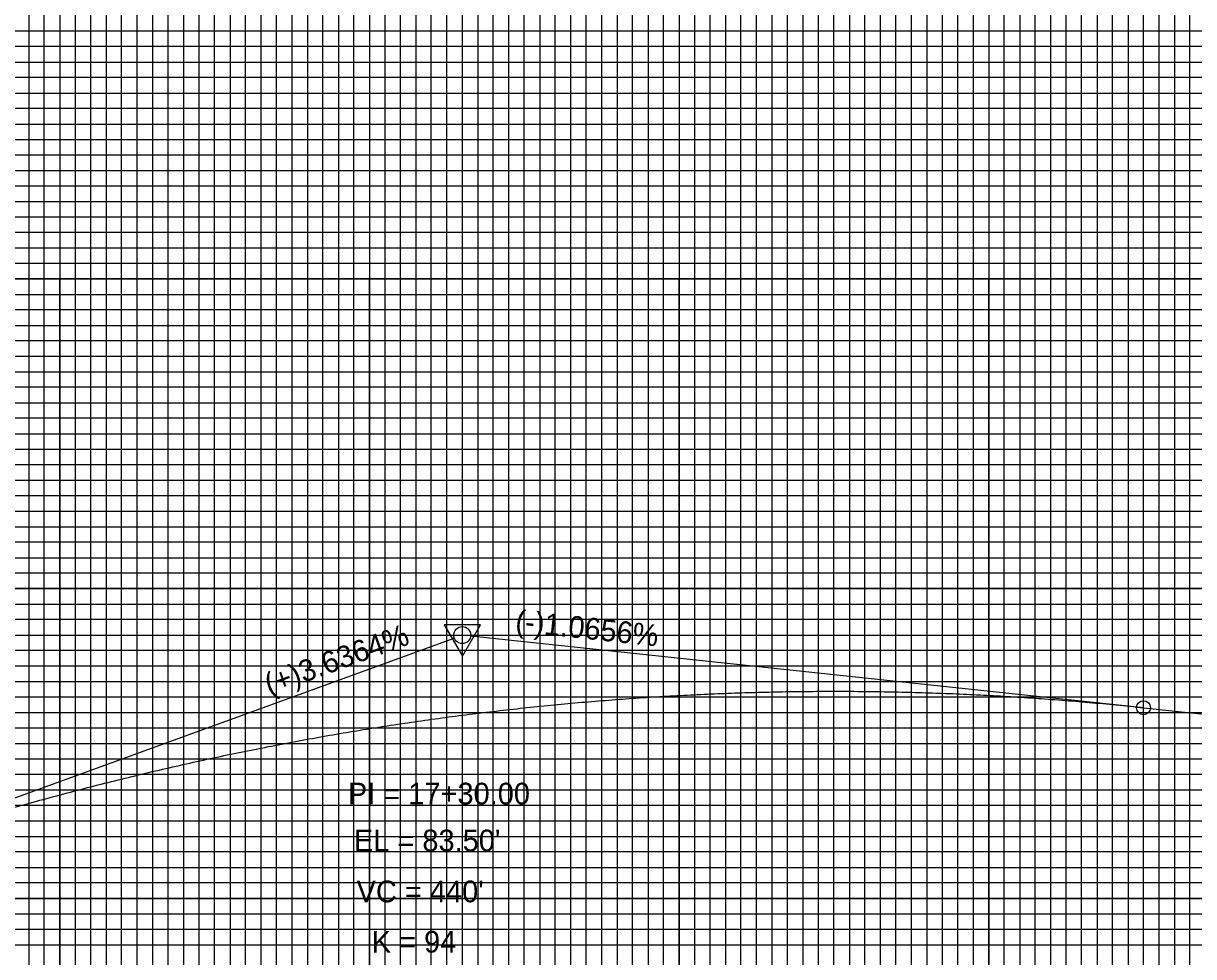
# Model space of a CAD drawing. Extents: x 2345490 to 2445302, y 465165 to 573888.
# Drawn here: x 2412483.6 to 2412861.5, y 545186.7 to 545488 of the extents above; entities that cross this region are included whole.
import ezdxf

# ---------------------------------------------------------------- set-up
doc = ezdxf.new("R2010")
doc.units = 0
for name, color, linetype in [('Old_Level_2', 7, 'Continuous'), ('Old_Level_41', 7, 'Continuous'), ('Old_Level_42', 7, 'Continuous'), ('Old_Level_43', 7, 'Continuous'), ('Old_Level_57', 7, 'Continuous'), ('Old_Level_63', 7, 'Continuous')]:
    doc.layers.add(name, color=color, linetype=linetype)

msp = doc.modelspace()

# ---------------------------------------------------------------- linework, layer by layer
at = {"layer": 'Old_Level_2'}
for p, q in [((2412405.325, 545210.5295), (2412622.74075, 545289.5895)), ((2412845.325, 545267.08675), (2412628.05975, 545290.238)), ((2412845.325, 545267.08675), (2413055.325, 545244.70975))]:
    msp.add_line(p, q, dxfattribs=at)
msp.add_lwpolyline([(2412631.25075, 545293.814), (2412619.50825, 545293.7995), (2412625.39175, 545283.68125)], close=True, dxfattribs=at)
for centre, radius in [((2412625.325, 545290.5295), 2.75), ((2412625.325, 545290.5295), 2.75), ((2412845.325, 545267.08675), 2.25)]:
    msp.add_circle(centre, radius, dxfattribs=at)
msp.add_spline([(2412405.325, 545210.5295), (2412414.125, 545213.688), (2412422.925, 545216.76375), (2412431.725, 545219.757), (2412440.525, 545222.66725), (2412449.325, 545225.495), (2412458.125, 545228.23975), (2412466.925, 545230.902), (2412475.725, 545233.48125), (2412484.525, 545235.97775), (2412493.325, 545238.39175), (2412502.125, 545240.72275), (2412510.925, 545242.971), (2412519.725, 545245.13675), (2412528.525, 545247.2195), (2412537.325, 545249.2195), (2412546.125, 545251.13675), (2412554.925, 545252.9715), (2412563.725, 545254.72325), (2412572.525, 545256.39225), (2412581.325, 545257.9785), (2412590.125, 545259.482), (2412598.925, 545260.903), (2412607.725, 545262.241), (2412616.525, 545263.49625), (2412625.325, 545264.66875), (2412634.125, 545265.7585), (2412642.925, 545266.7655), (2412651.725, 545267.68975), (2412660.525, 545268.53125), (2412669.325, 545269.29), (2412678.125, 545269.966), (2412686.925, 545270.55925), (2412695.725, 545271.06975), (2412704.525, 545271.4975), (2412713.325, 545271.8425), (2412722.125, 545272.10475), (2412730.925, 545272.28425), (2412739.725, 545272.381), (2412748.525, 545272.395), (2412757.325, 545272.326), (2412766.125, 545272.1745), (2412774.925, 545271.94025), (2412783.725, 545271.62325), (2412792.525, 545271.2235), (2412801.325, 545270.74075), (2412810.125, 545270.1755), (2412818.925, 545269.5275), (2412827.725, 545268.79675), (2412836.525, 545267.983), (2412845.325, 545267.08675)], degree=3, dxfattribs=at)
at = {"layer": 'Old_Level_41'}
for points in [[(2412320.325, 544855.52975), (2412320.325, 545880.52975), (2412370.325, 545880.52975), (2412370.325, 544855.52975), (2412420.325, 544855.52975), (2412420.325, 545880.52975), (2412470.325, 545880.52975), (2412470.325, 544855.52975), (2412520.325, 544855.52975), (2412520.325, 545880.52975), (2412570.325, 545880.52975), (2412570.325, 544855.52975), (2412620.325, 544855.52975), (2412620.325, 545880.52975), (2412670.325, 545880.52975), (2412670.325, 544855.52975), (2412720.325, 544855.52975), (2412720.325, 545880.52975), (2412770.325, 545880.52975), (2412770.325, 544855.52975), (2412820.325, 544855.52975), (2412820.325, 545880.52975), (2412870.325, 545880.52975)], [(2412495.325, 545880.52975), (2412495.325, 544855.52975), (2412545.325, 544855.52975), (2412545.325, 545880.52975)], [(2412595.325, 545880.52975), (2412595.325, 544855.52975), (2412645.325, 544855.52975), (2412645.325, 545880.52975)], [(2412695.325, 545880.52975), (2412695.325, 544855.52975), (2412745.325, 544855.52975), (2412745.325, 545880.52975)], [(2412795.325, 545880.52975), (2412795.325, 544855.52975), (2412845.325, 544855.52975), (2412845.325, 545880.52975)], [(2413745.325, 545480.52975), (2412245.325, 545480.52975), (2412245.325, 545430.52975), (2413745.325, 545430.52975)], [(2413745.325, 545380.52975), (2412245.325, 545380.52975), (2412245.325, 545330.52975), (2413745.325, 545330.52975)], [(2413745.325, 545280.52975), (2412245.325, 545280.52975), (2412245.325, 545230.52975), (2413745.325, 545230.52975)], [(2413745.325, 545205.52975), (2412245.325, 545205.52975), (2412245.325, 545255.52975), (2413745.325, 545255.52975)]]:
    msp.add_lwpolyline(points, dxfattribs=at)
at = {"layer": 'Old_Level_42'}
for points in [[(2413745.325, 545405.52975), (2412245.325, 545405.52975), (2412245.325, 545455.52975), (2413745.325, 545455.52975)], [(2413745.325, 545305.52975), (2412245.325, 545305.52975), (2412245.325, 545355.52975), (2413745.325, 545355.52975)]]:
    msp.add_lwpolyline(points, dxfattribs=at)
at = {"layer": 'Old_Level_43'}
for points in [[(2412485.325, 545880.52975), (2412485.325, 544855.52975), (2412490.325, 544855.52975), (2412490.325, 545880.52975)], [(2412500.325, 545880.52975), (2412500.325, 544855.52975), (2412505.325, 544855.52975), (2412505.325, 545880.52975)], [(2412510.325, 545880.52975), (2412510.325, 544855.52975), (2412515.325, 544855.52975), (2412515.325, 545880.52975)], [(2412525.325, 545880.52975), (2412525.325, 544855.52975), (2412530.325, 544855.52975), (2412530.325, 545880.52975)], [(2412535.325, 545880.52975), (2412535.325, 544855.52975), (2412540.325, 544855.52975), (2412540.325, 545880.52975)], [(2412550.325, 545880.52975), (2412550.325, 544855.52975), (2412555.325, 544855.52975), (2412555.325, 545880.52975)], [(2412560.325, 545880.52975), (2412560.325, 544855.52975), (2412565.325, 544855.52975), (2412565.325, 545880.52975)], [(2412575.325, 545880.52975), (2412575.325, 544855.52975), (2412580.325, 544855.52975), (2412580.325, 545880.52975)], [(2412585.325, 545880.52975), (2412585.325, 544855.52975), (2412590.325, 544855.52975), (2412590.325, 545880.52975)], [(2412600.325, 545880.52975), (2412600.325, 544855.52975), (2412605.325, 544855.52975), (2412605.325, 545880.52975)], [(2412610.325, 545880.52975), (2412610.325, 544855.52975), (2412615.325, 544855.52975), (2412615.325, 545880.52975)], [(2412625.325, 545880.52975), (2412625.325, 544855.52975), (2412640.325, 544855.52975), (2412640.325, 545880.52975)], [(2412630.325, 545880.52975), (2412630.325, 544855.52975), (2412635.325, 544855.52975), (2412635.325, 545880.52975)], [(2412630.325, 545879.92975), (2412630.325, 544855.52975), (2412635.325, 544855.52975), (2412635.325, 545879.92975)], [(2412650.325, 545880.52975), (2412650.325, 544855.52975), (2412655.325, 544855.52975), (2412655.325, 545880.52975)], [(2412660.325, 545880.52975), (2412660.325, 544855.52975), (2412665.325, 544855.52975), (2412665.325, 545880.52975)], [(2412675.325, 545880.52975), (2412675.325, 544855.52975), (2412680.325, 544855.52975), (2412680.325, 545880.52975)], [(2412685.325, 545880.52975), (2412685.325, 544855.52975), (2412690.325, 544855.52975), (2412690.325, 545880.52975)], [(2412700.325, 545880.52975), (2412700.325, 544855.52975), (2412705.325, 544855.52975), (2412705.325, 545880.52975)], [(2412710.325, 545880.52975), (2412710.325, 544855.52975), (2412715.325, 544855.52975), (2412715.325, 545880.52975)], [(2412725.325, 545880.52975), (2412725.325, 544855.52975), (2412730.325, 544855.52975), (2412730.325, 545880.52975)], [(2412735.325, 545880.52975), (2412735.325, 544855.52975), (2412740.325, 544855.52975), (2412740.325, 545880.52975)], [(2412750.325, 545880.52975), (2412750.325, 544855.52975), (2412755.325, 544855.52975), (2412755.325, 545880.52975)], [(2412760.325, 545880.52975), (2412760.325, 544855.52975), (2412765.325, 544855.52975), (2412765.325, 545880.52975)], [(2412775.325, 545880.52975), (2412775.325, 544855.52975)], [(2412780.325, 545880.52975), (2412780.325, 544855.52975), (2412785.325, 544855.52975), (2412785.325, 545880.52975), (2412790.325, 545880.52975), (2412790.325, 544855.52975), (2412800.325, 544855.52975), (2412800.325, 545880.52975), (2412805.325, 545880.52975), (2412805.325, 544855.52975), (2412810.325, 544855.52975), (2412810.325, 545880.52975), (2412815.325, 545880.52975), (2412815.325, 544855.52975)], [(2412825.325, 544855.52975), (2412825.325, 545880.52975), (2412830.325, 545880.52975), (2412830.325, 544855.52975), (2412835.325, 544855.52975), (2412835.325, 545880.52975), (2412840.325, 545880.52975), (2412840.325, 544855.52975), (2412850.325, 544855.52975), (2412850.325, 545880.52975), (2412855.325, 545880.52975), (2412855.325, 544855.52975), (2412855.325, 544855.52975), (2412860.325, 544855.52975), (2412860.325, 545880.52975), (2412865.325, 545880.52975)], [(2413695.325, 545485.52975), (2412295.325, 545485.52975), (2412295.325, 545475.52975), (2413695.325, 545475.52975)], [(2413695.325, 545470.52975), (2412295.325, 545470.52975), (2412295.325, 545465.52975), (2413695.325, 545465.52975)], [(2413695.325, 545460.52975), (2412295.325, 545460.52975), (2412295.325, 545450.52975), (2413695.325, 545450.52975)], [(2413695.325, 545445.52975), (2412295.325, 545445.52975), (2412295.325, 545440.52975), (2413695.325, 545440.52975)], [(2413695.325, 545435.52975), (2412295.325, 545435.52975), (2412295.325, 545425.52975), (2413695.325, 545425.52975)], [(2413695.325, 545420.52975), (2412295.325, 545420.52975), (2412295.325, 545415.52975), (2413695.325, 545415.52975)], [(2413695.325, 545410.52975), (2412295.325, 545410.52975), (2412295.325, 545400.52975), (2413695.325, 545400.52975)], [(2413695.325, 545395.52975), (2412295.325, 545395.52975), (2412295.325, 545390.52975), (2413695.325, 545390.52975)], [(2413695.325, 545385.52975), (2412295.325, 545385.52975), (2412295.325, 545375.52975), (2413695.325, 545375.52975)], [(2413695.325, 545370.52975), (2412295.325, 545370.52975), (2412295.325, 545365.52975), (2413695.325, 545365.52975)], [(2413695.325, 545360.52975), (2412295.325, 545360.52975)], [(2412295.325, 545350.52975), (2413695.325, 545350.52975)], [(2413695.325, 545345.52975), (2412295.325, 545345.52975), (2412295.325, 545340.52975), (2413695.325, 545340.52975)], [(2413695.325, 545335.52975), (2412295.325, 545335.52975), (2412295.325, 545325.52975), (2413695.325, 545325.52975)], [(2413695.325, 545320.52975), (2412295.325, 545320.52975), (2412295.325, 545315.52975), (2413695.325, 545315.52975)], [(2413695.325, 545310.52975), (2412295.325, 545310.52975), (2412295.325, 545300.52975), (2413695.325, 545300.52975)], [(2413695.325, 545295.52975), (2412295.325, 545295.52975), (2412295.325, 545290.52975), (2413695.325, 545290.52975)], [(2413695.325, 545285.52975), (2412295.325, 545285.52975), (2412295.325, 545275.52975), (2413695.325, 545275.52975)], [(2413695.325, 545270.52975), (2412295.325, 545270.52975), (2412295.325, 545265.52975), (2413695.325, 545265.52975)], [(2413695.325, 545260.52975), (2412295.325, 545260.52975), (2412295.325, 545250.52975), (2413695.325, 545250.52975)], [(2413695.325, 545245.52975), (2412295.325, 545245.52975), (2412295.325, 545240.52975), (2413695.325, 545240.52975)], [(2413695.325, 545235.52975), (2412295.325, 545235.52975), (2412295.325, 545225.52975), (2413695.325, 545225.52975)], [(2413695.325, 545220.52975), (2412295.325, 545220.52975), (2412295.325, 545215.52975), (2413695.325, 545215.52975)], [(2413695.325, 545210.52975), (2412295.325, 545210.52975), (2412295.325, 545200.52975), (2413695.325, 545200.52975)], [(2413695.325, 545195.52975), (2412295.325, 545195.52975), (2412295.325, 545190.52975), (2413695.325, 545190.52975)]]:
    msp.add_lwpolyline(points, dxfattribs=at)
at = {"layer": 'Old_Level_57'}
for p, q in [((2410845.32525, 545405.52975), (2417795.32475, 545405.52975)), ((2412495.32475, 544855.62975), (2412495.32475, 545405.62975)), ((2412495.32475, 544855.52975), (2412495.32475, 545405.52975)), ((2412595.32475, 544855.62975), (2412595.32475, 545405.62975)), ((2412595.32475, 544855.52975), (2412595.32475, 545405.52975)), ((2412695.32475, 544855.62975), (2412695.32475, 545405.62975)), ((2412695.32475, 544855.62975), (2412695.32475, 545405.62975)), ((2412695.32475, 544855.52975), (2412695.32475, 545405.52975)), ((2412795.32475, 544855.62975), (2412795.32475, 545405.62975)), ((2412795.32475, 544855.52975), (2412795.32475, 545405.52975)), ((2410845.32525, 545355.52975), (2417795.32475, 545355.52975)), ((2410845.32525, 545305.52975), (2417795.32475, 545305.52975)), ((2410845.32525, 545255.52975), (2417795.32475, 545255.52975)), ((2410845.32525, 545205.52975), (2417795.32475, 545205.52975))]:
    msp.add_line(p, q, dxfattribs=at)
at = {"layer": 'Old_Level_63'}
msp.add_line((2412825.325, 545155.52975), (2412825.325, 545555.3155), dxfattribs=at)

# ---------------------------------------------------------------- texts
at = {"layer": 'Old_Level_2'}
for s, rotation, p in [('(-)1.0656%', 353.9176639, (2412642.23875, 545291.744)), ('(+)3.6364%', 19.9831056, (2412563.0425, 545271.07325))]:
    msp.add_text(s, height=7.000001, rotation=rotation, dxfattribs=at).set_placement(p)
for s, height, p in [('PI = 17+30.00', 7.0000005, (2412588.3775, 545235.85775)), ("EL = 83.50'", 7.0000005, (2412590.325, 545220.72825)), ("VC = 440'", 7.000001, (2412591.198, 545204.26225)), ('K = 94', 7.000001, (2412596.07325, 545188.027))]:
    msp.add_text(s, height=height, dxfattribs=at).set_placement(p)

doc.saveas('drawing.dxf')
